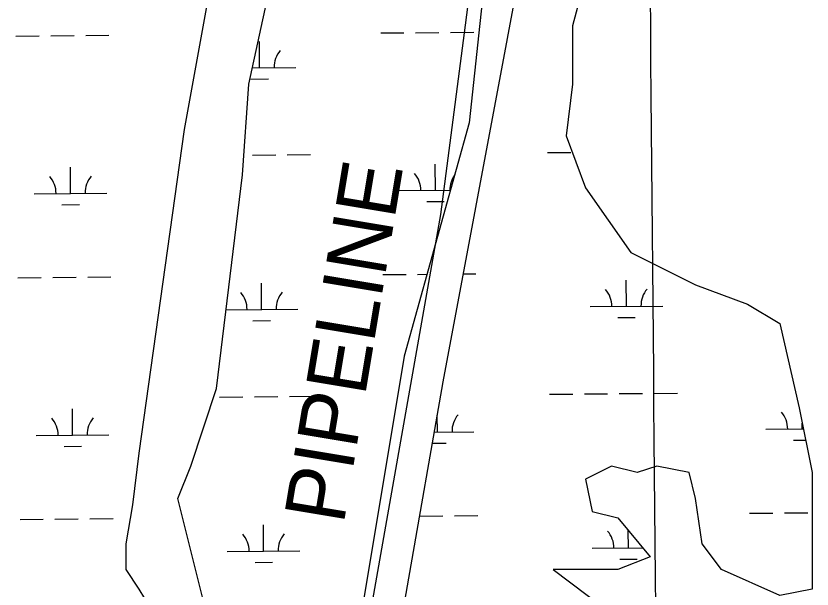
# Model space of a CAD drawing. Extents: x 3568792 to 3606828, y 529143 to 554785.
# Drawn here: x 3596453 to 3597548, y 550124 to 550913 of the extents above; entities that cross this region are included whole.
import ezdxf

# ---------------------------------------------------------------- set-up
doc = ezdxf.new("R2010")
doc.units = 0
for name, color, linetype in [('V-GRID-MAJR', 7, 'Continuous'), ('V-TOPO-SHOR', 7, 'Continuous'), ('V-UTIL-IDEN', 7, 'Continuous'), ('V-UTIL-LINE', 7, 'Continuous'), ('V-WETL-SWMP', 7, 'Continuous')]:
    doc.layers.add(name, color=color, linetype=linetype)

msp = doc.modelspace()

# ---------------------------------------------------------------- linework, layer by layer
at = {"layer": 'V-GRID-MAJR'}
msp.add_spline([(3597466.983, 534753.91), (3597414.107, 540812.762), (3597361.214, 546873.547), (3597308.3200000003, 552934.3470000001), (3597308.3030000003, 552936.264)], degree=3, dxfattribs=at)
at = {"layer": 'V-TOPO-SHOR'}
for p, q in [((3596853.641999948, 551692.8979996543), (3596684.439000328, 550757.1850021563)), ((3596684.439000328, 550757.1850021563), (3596622.1010005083, 550311.6080033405)), ((3596622.1010005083, 550311.6080033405), (3596613.196000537, 550240.3160035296)), ((3596613.196000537, 550240.3160035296), (3596604.290000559, 550186.8460036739)), ((3596604.290000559, 550186.8460036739), (3596604.290000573, 550151.2000037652)), ((3596604.290000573, 550151.2000037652), (3596622.1010005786, 550124.4660038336)), ((3596622.1010005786, 550124.4660038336), (3596648.8170005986, 550079.9080039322))]:
    msp.add_line(p, q, dxfattribs=at)
for points in [[(3597245.482, 552370.175), (3597245.482, 552289.971), (3597236.576, 551978.067), (3597174.238, 551505.755), (3597111.9, 551095.824), (3597076.279, 550766.0970000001), (3596987.224, 550445.281), (3596898.17, 549910.588), (3596862.548, 549661.0650000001), (3596835.832, 549661.0650000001), (3596782.399, 549821.473), (3596675.534, 550249.227), (3596693.345, 550293.785), (3596728.967, 550400.723), (3596764.589, 550694.804), (3596773.494, 550819.566), (3596800.21, 550944.328), (3596826.927, 551033.443), (3596844.737, 551113.647), (3596853.643, 551167.116)], [(3597307.501, 549498.578), (3597170.382, 549439.446), (3597008.075, 549440.367), (3596941.454, 549426.64), (3596887.473, 549436.763), (3596898.309, 549610.68), (3596942.697, 549848.207), (3597040.657, 550409.635), (3597174.238, 551122.558), (3597236.576, 551692.897), (3597308.703, 552315.419)], [(3597254.39, 551033.4450000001), (3597218.768, 550899.7710000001), (3597218.768, 550819.567), (3597209.863, 550748.275), (3597236.579, 550676.983), (3597298.917, 550587.867), (3597387.971, 550543.31), (3597459.215, 550516.575), (3597503.742, 550489.84), (3597530.458, 550373.99), (3597548.269, 550284.875), (3597548.269, 550124.4670000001), (3597503.742, 550115.555), (3597423.593, 550151.202), (3597396.877, 550186.848), (3597387.971, 550249.229), (3597379.066, 550284.875), (3597334.539, 550293.786), (3597307.823, 550284.875), (3597272.201, 550293.786), (3597236.579, 550275.963), (3597245.485, 550231.405), (3597281.106, 550222.4940000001), (3597325.633, 550169.025), (3597281.106, 550151.202), (3597192.052, 550151.202), (3597263.295, 550097.732)]]:
    msp.add_lwpolyline(points, dxfattribs=at)
at = {"layer": 'V-UTIL-LINE'}
msp.add_lwpolyline([(3596478.018005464, 548044.0498855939), (3596916.395128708, 549953.510066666), (3597037.5198864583, 550639.8866939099), (3597192.291576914, 551830.9533117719), (3597296.860367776, 552939.3820949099)], dxfattribs=at)
at = {"layer": 'V-WETL-SWMP'}
for p, q in [((3596853.641999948, 551692.8979996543), (3596684.439000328, 550757.1850021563)), ((3596452.8972902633, 550885.6754855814), (3596484.8961516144, 550885.945434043)), ((3596500.89558229, 550886.080408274), (3596532.894443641, 550886.3503567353)), ((3596548.8938743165, 550886.4853309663), (3596580.8927356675, 550886.7552794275)), ((3596954.7874288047, 550889.909519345), (3596986.7862901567, 550890.1794678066)), ((3597002.7857208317, 550890.3144420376), (3597034.784582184, 550890.5843904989)), ((3597050.78401286, 550890.71936473), (3597082.782874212, 550890.9893131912)), ((3596788.1210517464, 550842.0718380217), (3596787.817359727, 550878.0705570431)), ((3596778.2955540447, 550841.9889482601), (3596838.119272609, 550842.4936324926)), ((3596776.251652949, 550826.5401564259), (3596800.2507989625, 550826.7426177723)), ((3596684.439000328, 550757.1850021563), (3596622.1010005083, 550311.6080033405)), ((3596778.2903432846, 550721.9136316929), (3596810.2892046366, 550722.1835801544)), ((3596826.2886353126, 550722.3185543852), (3596858.2874966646, 550722.5885028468)), ((3597184.221602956, 550725.3382054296), (3597216.220103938, 550725.608150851)), ((3597030.0254546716, 550673.2935112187), (3597029.7217626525, 550709.2922302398)), ((3596528.1353162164, 550669.0594777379), (3596527.831624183, 550705.058196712)), ((3596478.137095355, 550668.6376832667), (3596578.1335370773, 550669.481272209)), ((3596980.027233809, 550672.8717167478), (3597050.565871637, 550673.466794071)), ((3597018.1560558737, 550657.7618296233), (3597042.155201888, 550657.9642909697)), ((3596516.265917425, 550653.5277961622), (3596540.2650634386, 550653.7302575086)), ((3596957.593838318, 550557.2463568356), (3596989.59269967, 550557.5163052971)), ((3597005.5921303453, 550557.6512795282), (3597018.4468592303, 550557.7597244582)), ((3597068.498825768, 550558.1820349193), (3597085.6282326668, 550558.3265418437)), ((3596455.7036999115, 550553.0123235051), (3596487.702561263, 550553.2822719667)), ((3596503.701991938, 550553.4172461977), (3596535.700853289, 550553.687194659)), ((3596551.7002839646, 550553.82216889), (3596583.6991453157, 550554.0921173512)), ((3596790.92746126, 550509.4086755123), (3596790.6237692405, 550545.4073945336)), ((3597292.8542550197, 550513.6430882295), (3597292.550537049, 550549.6418066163)), ((3597242.8565972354, 550513.2212985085), (3597342.851912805, 550514.06487795)), ((3596742.082170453, 550508.9966073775), (3596840.9256821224, 550509.8304699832)), ((3596779.0580624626, 550493.8769939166), (3596803.057208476, 550494.0794552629)), ((3597280.9850024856, 550498.1114080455), (3597304.9838782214, 550498.3138671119)), ((3597187.0282522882, 550392.6750487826), (3597219.0267532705, 550392.9449942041)), ((3597235.0260037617, 550393.0799669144), (3597267.024504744, 550393.3499123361)), ((3597283.023755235, 550393.4848850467), (3597315.0222562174, 550393.7548304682)), ((3597331.0215067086, 550393.8898031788), (3597363.020007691, 550394.1597486)), ((3596733.0984607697, 550388.8455464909), (3596765.0973221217, 550389.1154949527)), ((3596781.096752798, 550389.2504691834), (3596813.09561415, 550389.520417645)), ((3596829.095044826, 550389.6553918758), (3596861.093906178, 550389.9253403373)), ((3596530.941725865, 550336.3963156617), (3596530.638033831, 550372.3950346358)), ((3597032.8715845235, 550340.6307488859), (3597032.675778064, 550363.839061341)), ((3597534.7560729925, 550344.8647415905), (3597534.6890267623, 550352.8115164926)), ((3596480.943505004, 550335.9745211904), (3596580.939946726, 550336.8181101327)), ((3597028.620160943, 550340.5948830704), (3597082.8692423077, 550341.0525386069)), ((3597484.758415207, 550344.4429518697), (3597536.274722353, 550344.8775532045)), ((3597522.8868204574, 550329.3330614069), (3597539.3537069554, 550329.4719791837)), ((3596519.072327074, 550320.8646340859), (3596543.071473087, 550321.0670954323)), ((3597025.9237132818, 550325.1405864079), (3597045.0012077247, 550325.3015277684)), ((3596622.1010005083, 550311.6080033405), (3596613.196000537, 550240.3160035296)), ((3596613.196000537, 550240.3160035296), (3596604.2900005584, 550186.8460036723)), ((3597462.325366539, 550228.8175962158), (3597494.3238675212, 550229.0875416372)), ((3597510.3231180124, 550229.222514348), (3597542.3216189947, 550229.4924597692)), ((3596458.51010956, 550220.3491614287), (3596490.5089709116, 550220.6191098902)), ((3596506.5084015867, 550220.7540841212), (3596538.5072629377, 550221.0240325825)), ((3596554.5066936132, 550221.1590068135), (3596586.5055549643, 550221.4289552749)), ((3597008.449313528, 550224.9886117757), (3597040.4371305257, 550225.2584670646)), ((3597056.436381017, 550225.3934397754), (3597088.434881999, 550225.6633851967)), ((3596793.7338707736, 550176.7455130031), (3596793.4301787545, 550212.7442320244)), ((3597295.660904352, 550180.9799315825), (3597295.4559980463, 550205.2668197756)), ((3596604.290000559, 550186.8460036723), (3596604.290000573, 550151.2000037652)), ((3596743.735649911, 550176.3237185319), (3596843.732091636, 550177.167307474)), ((3597245.663246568, 550180.5581418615), (3597315.5411077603, 550181.1476447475)), ((3596781.864471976, 550161.2138314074), (3596805.8636179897, 550161.4162927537)), ((3597283.7916518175, 550165.4482513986), (3597307.790527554, 550165.6507104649)), ((3596604.290000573, 550151.2000037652), (3596622.1010005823, 550124.4660038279))]:
    msp.add_line(p, q, dxfattribs=at)
for points in [[(3596782.399, 549821.473), (3596675.534, 550249.227), (3596693.345, 550293.785), (3596728.967, 550400.723), (3596764.589, 550694.804), (3596773.494, 550819.566), (3596800.21, 550944.328), (3596826.927, 551033.443), (3596844.737, 551113.647), (3596853.643, 551167.116), (3596853.643, 551211.674), (3596862.548, 551354.259), (3596942.697, 551639.428), (3597005.035, 551657.251), (3597022.846, 551880.04), (3597094.089, 551960.2440000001), (3597094.089, 552298.882), (3597058.468, 552468.202)], [(3597245.482, 552370.175), (3597245.482, 552289.971), (3597236.576, 551978.067), (3597174.238, 551505.755), (3597111.9, 551095.824), (3597076.279, 550766.0970000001), (3596987.224, 550445.281), (3596898.17, 549910.588)], [(3596942.697, 549848.207), (3597040.657, 550409.635), (3597174.238, 551122.558)], [(3597254.39, 551033.4450000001), (3597218.768, 550899.7710000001), (3597218.768, 550819.567), (3597209.863, 550748.275), (3597236.579, 550676.983), (3597298.917, 550587.867), (3597387.971, 550543.31), (3597459.215, 550516.575), (3597503.742, 550489.84), (3597530.458, 550373.99), (3597548.269, 550284.875), (3597548.269, 550124.4670000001), (3597503.742, 550115.555), (3597423.593, 550151.202), (3597396.877, 550186.848), (3597387.971, 550249.229), (3597379.066, 550284.875), (3597334.539, 550293.786), (3597307.823, 550284.875), (3597272.201, 550293.786), (3597236.579, 550275.963), (3597245.485, 550231.405), (3597281.106, 550222.4940000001), (3597325.633, 550169.025), (3597281.106, 550151.202), (3597192.052, 550151.202), (3597263.295, 550097.732)]]:
    msp.add_lwpolyline(points, dxfattribs=at)
for centre, radius, start, end in [((3596843.3580167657, 550843.0126476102), 35.246287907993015, 139.7115235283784, 181.25518186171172), ((3596472.8903404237, 550669.0682407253), 35.24628790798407, 359.7115265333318, 41.255184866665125), ((3596583.372281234, 550670.0002873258), 35.246287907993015, 139.71152352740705, 181.25518186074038), ((3596974.7804788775, 550673.3022742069), 35.24628790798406, 359.7115265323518, 41.25518486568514), ((3597085.2624196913, 550674.2343208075), 35.246287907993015, 144.9979357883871, 181.25518186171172), ((3597237.6099010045, 550513.6518564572), 35.246287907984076, 359.7115178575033, 41.25517619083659), ((3597348.0905975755, 550514.5838925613), 35.24628790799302, 139.71153221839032, 181.25519055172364), ((3596735.682485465, 550509.4174385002), 35.24628790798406, 359.7115265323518, 41.25518486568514), ((3596846.1644262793, 550510.3494851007), 35.246287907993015, 139.7115235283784, 181.25518186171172), ((3596475.6967500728, 550336.405078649), 35.24628790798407, 359.7115265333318, 41.255184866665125), ((3596586.178690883, 550337.3371252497), 35.246287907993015, 139.71152352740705, 181.25518186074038), ((3597088.1079270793, 550341.571553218), 35.24628790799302, 139.71153221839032, 181.25519055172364), ((3597479.5117189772, 550344.8735098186), 35.246287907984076, 359.7115178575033, 41.25517619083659), ((3596738.488894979, 550176.754275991), 35.24628790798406, 359.7115265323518, 41.25518486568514), ((3596848.9708357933, 550177.6863225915), 35.246287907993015, 139.7115235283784, 181.25518186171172), ((3597240.416550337, 550180.9886998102), 35.246287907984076, 359.7115178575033, 41.25517619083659)]:
    msp.add_arc(centre, radius, start, end, dxfattribs=at)

# ---------------------------------------------------------------- texts
at = {"layer": 'V-UTIL-IDEN'}
msp.add_text('PIPELINE', height=82.99983200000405, rotation=80.53765749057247, dxfattribs=at).set_placement((3596903.6454106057, 550212.1761696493))

doc.saveas('drawing.dxf')
